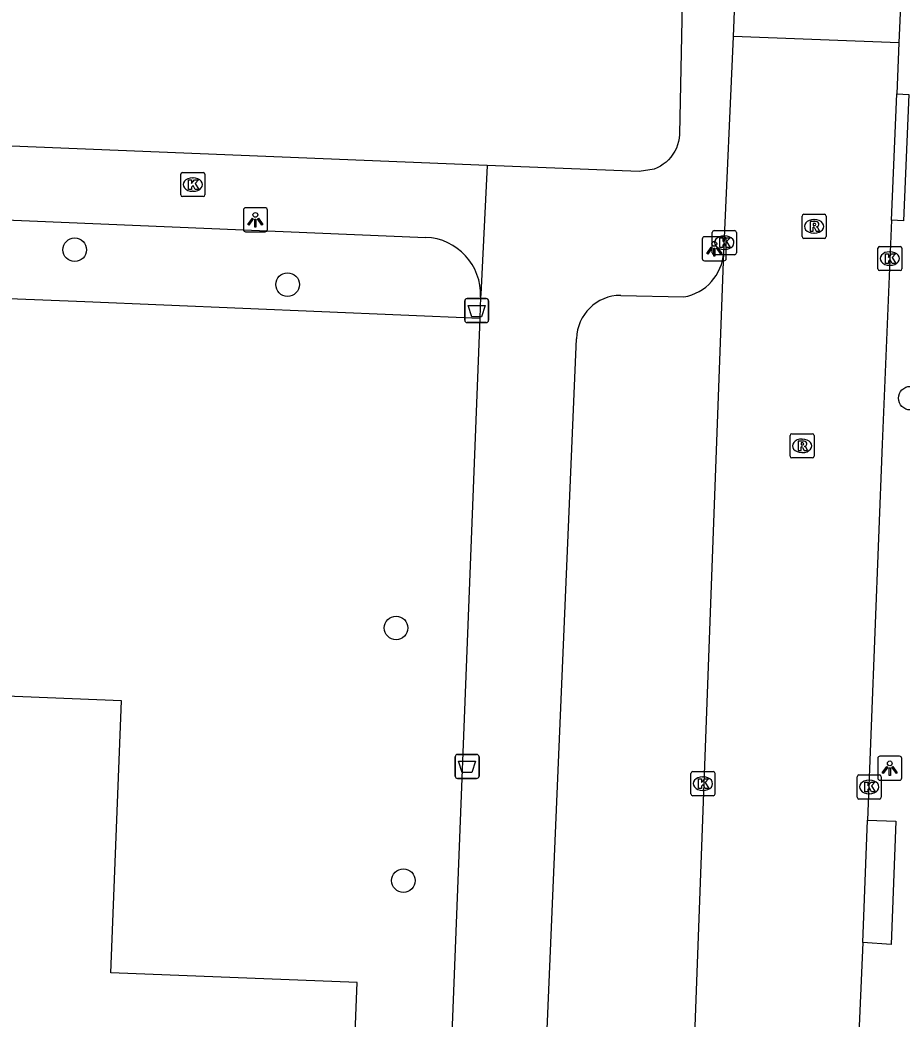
# Model space of a CAD drawing. Extents: x 161355 to 162026, y 386504 to 387459.
# Drawn here: x 161473.69 to 161510.29, y 386843.94 to 386885.4 of the extents above; entities that cross this region are included whole.
import ezdxf

# ---------------------------------------------------------------- set-up
doc = ezdxf.new("R2010")
doc.units = 0
for name, color, linetype in [('IMGEO_Afvalbak', 7, 'Continuous'), ('IMGEO_Boom', 7, 'Continuous'), ('IMGEO_Groenvoorziening', 7, 'Continuous'), ('IMGEO_Hek', 7, 'Continuous'), ('IMGEO_Kolk', 7, 'Continuous'), ('IMGEO_Lichtpunt', 7, 'Continuous'), ('IMGEO_Pand', 7, 'Continuous'), ('IMGEO_Rijbaan_lokaal_open', 7, 'Continuous'), ('IMGEO_Rioolput', 7, 'Continuous'), ('IMGEO_Voetpad_open', 7, 'Continuous')]:
    doc.layers.add(name, color=color, linetype=linetype)

msp = doc.modelspace()

# ---------------------------------------------------------------- linework, layer by layer
at = {"layer": 'IMGEO_Afvalbak'}
for p, q in [((161492.146, 386872.942), (161492.146, 386873.742)), ((161492.146, 386873.742), (161492.146, 386872.942)), ((161492.246, 386873.842), (161493.036, 386873.842)), ((161493.036, 386873.842), (161492.246, 386873.842)), ((161493.136, 386873.742), (161493.136, 386872.942)), ((161493.136, 386872.942), (161493.136, 386873.742)), ((161493.036, 386872.842), (161492.246, 386872.842)), ((161492.246, 386872.842), (161493.036, 386872.842)), ((161491.748, 386854.026), (161491.748, 386854.826)), ((161491.748, 386854.826), (161491.748, 386854.026)), ((161491.848, 386854.926), (161492.638, 386854.926)), ((161492.638, 386854.926), (161491.848, 386854.926)), ((161492.738, 386854.826), (161492.738, 386854.026)), ((161492.738, 386854.026), (161492.738, 386854.826)), ((161492.638, 386853.926), (161491.848, 386853.926)), ((161491.848, 386853.926), (161492.638, 386853.926))]:
    msp.add_line(p, q, dxfattribs=at)
for points in [[(161492.289, 386873.556), (161492.993, 386873.556), (161492.844, 386873.086), (161492.438, 386873.086), (161492.289, 386873.556)], [(161491.891, 386854.64), (161492.595, 386854.64), (161492.446, 386854.17), (161492.04, 386854.17), (161491.891, 386854.64)]]:
    msp.add_lwpolyline(points, dxfattribs=at)
for centre, start, end in [((161492.246, 386873.742), 90, 180), ((161492.246, 386873.742), 90, 180), ((161493.036, 386873.742), 0, 90), ((161493.036, 386873.742), 360, 90), ((161492.246, 386872.942), 180, 270), ((161492.246, 386872.942), 180, 270), ((161493.036, 386872.942), 270, 0), ((161493.036, 386872.942), 270, 0), ((161491.848, 386854.826), 90, 180), ((161491.848, 386854.826), 90, 180), ((161492.638, 386854.826), 0, 90), ((161492.638, 386854.826), 360, 90), ((161491.848, 386854.026), 180, 270), ((161491.848, 386854.026), 180, 270), ((161492.638, 386854.026), 270, 0), ((161492.638, 386854.026), 270, 0)]:
    msp.add_arc(centre, 0.1, start, end, dxfattribs=at)
at = {"layer": 'IMGEO_Boom'}
for centre in [(161475.959, 386875.867), (161484.794, 386874.422), (161510.635, 386869.708), (161489.296, 386860.172), (161489.6, 386849.686)]:
    msp.add_circle(centre, 0.489, dxfattribs=at)
at = {"layer": 'IMGEO_Groenvoorziening'}
msp.add_lwpolyline([(161433.21, 386874.844), (161433.227, 386875.557), (161469.04, 386874.014), (161476.381, 386873.722), (161492.767, 386873.026)], dxfattribs=at)
at = {"layer": 'IMGEO_Hek'}
for points in [[(161469.04, 386874.014), (161476.381, 386873.722)], [(161476.381, 386873.722), (161492.767, 386873.026)], [(161492.767, 386873.026), (161491.316, 386835.901)]]:
    msp.add_lwpolyline(points, dxfattribs=at)
at = {"layer": 'IMGEO_Kolk'}
for p, q in [((161480.437, 386879.072), (161481.289, 386879.072)), ((161480.362, 386878.146), (161480.362, 386878.998)), ((161480.85, 386878.852), (161480.875, 386878.852)), ((161481.363, 386878.998), (161481.363, 386878.146)), ((161480.873, 386878.292), (161480.848, 386878.292)), ((161481.289, 386878.072), (161480.437, 386878.072)), ((161502.416, 386875.736), (161502.416, 386876.588)), ((161502.491, 386876.662), (161503.343, 386876.662)), ((161503.417, 386876.588), (161503.417, 386875.736)), ((161502.904, 386876.442), (161502.929, 386876.442)), ((161502.927, 386875.882), (161502.902, 386875.882)), ((161509.287, 386875.077), (161509.287, 386875.929)), ((161509.362, 386876.003), (161510.214, 386876.003)), ((161509.775, 386875.783), (161509.8, 386875.783)), ((161510.288, 386875.929), (161510.288, 386875.077)), ((161503.343, 386875.662), (161502.491, 386875.662)), ((161510.214, 386875.003), (161509.362, 386875.003)), ((161509.798, 386875.223), (161509.773, 386875.223)), ((161501.529, 386853.286), (161501.529, 386854.138)), ((161501.604, 386854.212), (161502.456, 386854.212)), ((161502.53, 386854.138), (161502.53, 386853.286)), ((161502.017, 386853.992), (161502.042, 386853.992)), ((161508.43, 386853.147), (161508.43, 386853.999)), ((161508.505, 386854.073), (161509.357, 386854.073)), ((161508.918, 386853.853), (161508.943, 386853.853)), ((161509.431, 386853.999), (161509.431, 386853.147)), ((161502.04, 386853.432), (161502.015, 386853.432)), ((161502.456, 386853.212), (161501.604, 386853.212)), ((161509.357, 386853.073), (161508.505, 386853.073)), ((161508.941, 386853.293), (161508.916, 386853.293))]:
    msp.add_line(p, q, dxfattribs=at)
for points in [[(161480.437, 386879.072), (161481.289, 386879.072)], [(161480.362, 386878.146), (161480.362, 386878.998)], [(161480.683, 386878.772), (161480.806, 386878.772), (161480.806, 386878.621), (161480.936, 386878.772), (161481.1, 386878.772), (161480.954, 386878.621), (161481.107, 386878.372), (161480.955, 386878.372), (161480.87, 386878.536), (161480.806, 386878.469), (161480.806, 386878.372), (161480.683, 386878.372), (161480.683, 386878.772)], [(161481.363, 386878.998), (161481.363, 386878.146)], [(161481.289, 386878.072), (161480.437, 386878.072)], [(161502.416, 386875.736), (161502.416, 386876.588)], [(161502.491, 386876.662), (161503.343, 386876.662)], [(161503.417, 386876.588), (161503.417, 386875.736)], [(161502.737, 386876.362), (161502.86, 386876.362), (161502.86, 386876.211), (161502.99, 386876.362), (161503.154, 386876.362), (161503.008, 386876.211), (161503.161, 386875.962), (161503.009, 386875.962), (161502.924, 386876.126), (161502.86, 386876.059), (161502.86, 386875.962), (161502.737, 386875.962), (161502.737, 386876.362)], [(161509.287, 386875.077), (161509.287, 386875.929)], [(161509.362, 386876.003), (161510.214, 386876.003)], [(161509.608, 386875.703), (161509.731, 386875.703), (161509.731, 386875.552), (161509.861, 386875.703), (161510.025, 386875.703), (161509.879, 386875.552), (161510.032, 386875.303), (161509.88, 386875.303), (161509.795, 386875.467), (161509.731, 386875.4), (161509.731, 386875.303), (161509.608, 386875.303), (161509.608, 386875.703)], [(161510.288, 386875.929), (161510.288, 386875.077)], [(161503.343, 386875.662), (161502.491, 386875.662)], [(161510.214, 386875.003), (161509.362, 386875.003)], [(161501.529, 386853.286), (161501.529, 386854.138)], [(161501.604, 386854.212), (161502.456, 386854.212)], [(161502.53, 386854.138), (161502.53, 386853.286)], [(161501.85, 386853.912), (161501.973, 386853.912), (161501.973, 386853.761), (161502.103, 386853.912), (161502.267, 386853.912), (161502.121, 386853.761), (161502.274, 386853.512), (161502.122, 386853.512), (161502.037, 386853.676), (161501.973, 386853.609), (161501.973, 386853.512), (161501.85, 386853.512), (161501.85, 386853.912)], [(161508.43, 386853.147), (161508.43, 386853.999)], [(161508.505, 386854.073), (161509.357, 386854.073)], [(161508.751, 386853.773), (161508.874, 386853.773), (161508.874, 386853.622), (161509.004, 386853.773), (161509.168, 386853.773), (161509.022, 386853.622), (161509.175, 386853.373), (161509.023, 386853.373), (161508.938, 386853.537), (161508.874, 386853.47), (161508.874, 386853.373), (161508.751, 386853.373), (161508.751, 386853.773)], [(161509.431, 386853.999), (161509.431, 386853.147)], [(161502.456, 386853.212), (161501.604, 386853.212)], [(161509.357, 386853.073), (161508.505, 386853.073)]]:
    msp.add_lwpolyline(points, dxfattribs=at)
for centre, start, end in [((161480.439, 386878.996), 91.552, 178.448), ((161480.439, 386878.996), 91.552, 178.448), ((161481.287, 386878.996), 1.552, 88.448), ((161481.287, 386878.996), 1.552, 88.448), ((161480.439, 386878.148), 181.552, 268.448), ((161480.439, 386878.148), 181.552, 268.448), ((161481.287, 386878.148), 271.552, 358.448), ((161481.287, 386878.148), 271.552, 358.448), ((161502.493, 386876.586), 91.552, 178.448), ((161502.493, 386876.586), 91.552, 178.448), ((161503.341, 386876.586), 1.552, 88.448), ((161503.341, 386876.586), 1.552, 88.448), ((161502.493, 386875.738), 181.552, 268.448), ((161502.493, 386875.738), 181.552, 268.448), ((161503.341, 386875.738), 271.552, 358.448), ((161503.341, 386875.738), 271.552, 358.448), ((161509.364, 386875.927), 91.552, 178.448), ((161509.364, 386875.927), 91.552, 178.448), ((161510.212, 386875.927), 1.552, 88.448), ((161510.212, 386875.927), 1.552, 88.448), ((161509.364, 386875.079), 181.552, 268.448), ((161509.364, 386875.079), 181.552, 268.448), ((161510.212, 386875.079), 271.552, 358.448), ((161510.212, 386875.079), 271.552, 358.448), ((161501.606, 386854.136), 91.552, 178.448), ((161501.606, 386854.136), 91.552, 178.448), ((161502.454, 386854.136), 1.552, 88.448), ((161502.454, 386854.136), 1.552, 88.448), ((161508.507, 386853.997), 91.552, 178.448), ((161508.507, 386853.997), 91.552, 178.448), ((161509.355, 386853.997), 1.552, 88.448), ((161509.355, 386853.997), 1.552, 88.448), ((161501.606, 386853.288), 181.552, 268.448), ((161501.606, 386853.288), 181.552, 268.448), ((161502.454, 386853.288), 271.552, 358.448), ((161502.454, 386853.288), 271.552, 358.448), ((161508.507, 386853.149), 181.552, 268.448), ((161508.507, 386853.149), 181.552, 268.448), ((161509.355, 386853.149), 271.552, 358.448), ((161509.355, 386853.149), 271.552, 358.448)]:
    msp.add_arc(centre, 0.0765, start, end, dxfattribs=at)
for centre, major_axis, ratio, start_param, end_param in [((161480.849, 386878.572), (-0.387, 0.002), 0.722429, 4.712389, 7.853982), ((161480.874, 386878.572), (-0.39, 0.002), 0.717154, 1.570796, 4.712389), ((161502.903, 386876.162), (-0.387, 0.002), 0.722429, 4.712389, 7.853982), ((161502.928, 386876.162), (-0.39, 0.002), 0.717154, 1.570796, 4.712389), ((161509.774, 386875.503), (-0.387, 0.002), 0.722429, 4.712389, 7.853982), ((161509.799, 386875.503), (-0.39, 0.002), 0.717154, 1.570796, 4.712389), ((161502.016, 386853.712), (-0.387, 0.002), 0.722429, 4.712389, 7.853982), ((161502.041, 386853.712), (-0.39, 0.002), 0.717154, 1.570796, 4.712389), ((161508.917, 386853.573), (-0.387, 0.002), 0.722429, 4.712389, 7.853982), ((161508.942, 386853.573), (-0.39, 0.002), 0.717154, 1.570796, 4.712389)]:
    msp.add_ellipse(centre, major_axis=major_axis, ratio=ratio, start_param=start_param, end_param=end_param, dxfattribs=at)
at = {"layer": 'IMGEO_Lichtpunt'}
for p, q in [((161482.959, 386877.515), (161482.959, 386876.708)), ((161482.959, 386877.515), (161482.959, 386876.708)), ((161483.861, 386877.61), (161483.053, 386877.61)), ((161483.861, 386877.61), (161483.053, 386877.61)), ((161483.955, 386876.708), (161483.955, 386877.515)), ((161483.955, 386876.708), (161483.955, 386877.515)), ((161483.053, 386876.614), (161483.861, 386876.614)), ((161483.053, 386876.614), (161483.861, 386876.614)), ((161502.001, 386876.313), (161502.001, 386875.506)), ((161502.001, 386876.313), (161502.001, 386875.506)), ((161502.903, 386876.408), (161502.095, 386876.408)), ((161502.903, 386876.408), (161502.095, 386876.408)), ((161502.997, 386875.506), (161502.997, 386876.313)), ((161502.997, 386875.506), (161502.997, 386876.313)), ((161502.095, 386875.412), (161502.903, 386875.412)), ((161502.095, 386875.412), (161502.903, 386875.412)), ((161509.283, 386854.755), (161509.283, 386853.948)), ((161509.283, 386854.755), (161509.283, 386853.948)), ((161510.185, 386854.85), (161509.377, 386854.85)), ((161510.185, 386854.85), (161509.377, 386854.85)), ((161510.279, 386853.948), (161510.279, 386854.755)), ((161510.279, 386853.948), (161510.279, 386854.755)), ((161509.377, 386853.854), (161510.185, 386853.854)), ((161509.377, 386853.854), (161510.185, 386853.854))]:
    msp.add_line(p, q, dxfattribs=at)
for points in [[(161483.333, 386877.179), (161483.372, 386877.151), (161483.184, 386876.889), (161483.146, 386876.916), (161483.333, 386877.179)], [(161483.435, 386877.131), (161483.482, 386877.131), (161483.482, 386876.809), (161483.435, 386876.809), (161483.435, 386877.131)], [(161483.545, 386877.151), (161483.583, 386877.178), (161483.77, 386876.916), (161483.731, 386876.888), (161483.545, 386877.151)], [(161502.375, 386875.977), (161502.414, 386875.949), (161502.226, 386875.687), (161502.188, 386875.714), (161502.375, 386875.977)], [(161502.477, 386875.929), (161502.524, 386875.929), (161502.524, 386875.607), (161502.477, 386875.607), (161502.477, 386875.929)], [(161502.587, 386875.949), (161502.625, 386875.976), (161502.812, 386875.714), (161502.773, 386875.686), (161502.587, 386875.949)], [(161509.657, 386854.419), (161509.696, 386854.391), (161509.508, 386854.129), (161509.47, 386854.156), (161509.657, 386854.419)], [(161509.759, 386854.371), (161509.806, 386854.371), (161509.806, 386854.049), (161509.759, 386854.049), (161509.759, 386854.371)], [(161509.869, 386854.391), (161509.907, 386854.418), (161510.094, 386854.156), (161510.055, 386854.128), (161509.869, 386854.391)]]:
    msp.add_lwpolyline(points, dxfattribs=at)
for centre in [(161483.458, 386877.313), (161502.5, 386876.111), (161509.782, 386854.553)]:
    msp.add_circle(centre, 0.0994, dxfattribs=at)
for centre, start, end in [((161483.053, 386877.515), 90, 180), ((161483.053, 386877.515), 90, 180), ((161483.861, 386877.515), 0, 90), ((161483.861, 386877.515), 0, 90), ((161483.053, 386876.708), 180, 270), ((161483.053, 386876.708), 180, 270), ((161483.861, 386876.708), 270, 0), ((161483.861, 386876.708), 270, 360), ((161502.095, 386876.313), 90, 180), ((161502.095, 386876.313), 90, 180), ((161502.903, 386876.313), 0, 90), ((161502.903, 386876.313), 0, 90), ((161502.095, 386875.506), 180, 270), ((161502.095, 386875.506), 180, 270), ((161502.903, 386875.506), 270, 0), ((161502.903, 386875.506), 270, 360), ((161509.377, 386854.755), 90, 180), ((161509.377, 386854.755), 90, 180), ((161510.185, 386854.755), 0, 90), ((161510.185, 386854.755), 0, 90), ((161509.377, 386853.948), 180, 270), ((161509.377, 386853.948), 180, 270), ((161510.185, 386853.948), 270, 0), ((161510.185, 386853.948), 270, 360)]:
    msp.add_arc(centre, 0.0946, start, end, dxfattribs=at)
at = {"layer": 'IMGEO_Pand'}
msp.add_lwpolyline([(161472.915, 386835.593), (161487.272, 386835.029), (161487.681, 386845.459), (161477.459, 386845.859), (161477.901, 386857.154), (161469.359, 386857.489), (161469.272, 386855.461), (161468.986, 386848.796), (161464.275, 386848.998), (161464.3, 386849.583), (161461.202, 386849.716), (161461.175, 386849.07), (161460.561, 386849.096), (161460.667, 386851.572)], dxfattribs=at)
at = {"layer": 'IMGEO_Rijbaan_lokaal_open'}
for points in [[(161503.297, 386884.723), (161503.41, 386887.521)], [(161510.279, 386887.244), (161510.162, 386884.447)], [(161502.894, 386875.753), (161503.297, 386884.723)], [(161510.162, 386884.447), (161503.297, 386884.723)], [(161510.162, 386884.447), (161510.074, 386882.337)], [(161509.854, 386877.091), (161510.074, 386882.337)], [(161509.854, 386877.091), (161509.464, 386867.795), (161508.864, 386852.19)], [(161501.143, 386830.733), (161501.602, 386840.641), (161502.894, 386875.753)], [(161508.658, 386847.12), (161508.864, 386852.19)], [(161508.658, 386847.12), (161508.474, 386842.71), (161508.315, 386836.476), (161508.312, 386836.198)]]:
    msp.add_lwpolyline(points, dxfattribs=at)
at = {"layer": 'IMGEO_Rioolput'}
for p, q in [((161506.141, 386876.412), (161506.141, 386877.264)), ((161506.216, 386877.338), (161507.068, 386877.338)), ((161506.629, 386877.118), (161506.654, 386877.118)), ((161507.142, 386877.264), (161507.142, 386876.412)), ((161506.652, 386876.558), (161506.627, 386876.558)), ((161507.068, 386876.338), (161506.216, 386876.338)), ((161505.718, 386868.23), (161506.57, 386868.23)), ((161505.643, 386867.304), (161505.643, 386868.156)), ((161506.131, 386868.01), (161506.156, 386868.01)), ((161506.644, 386868.156), (161506.644, 386867.304)), ((161506.154, 386867.45), (161506.129, 386867.45)), ((161506.57, 386867.23), (161505.718, 386867.23))]:
    msp.add_line(p, q, dxfattribs=at)
for points in [[(161506.141, 386876.412), (161506.141, 386877.264)], [(161506.216, 386877.338), (161507.068, 386877.338)], [(161506.73, 386877.036), (161506.478, 386877.038), (161506.478, 386876.638)], [(161506.656, 386876.957), (161506.602, 386876.957), (161506.602, 386876.876)], [(161507.142, 386877.264), (161507.142, 386876.412)], [(161506.478, 386876.638), (161506.602, 386876.638), (161506.602, 386876.8), (161506.613, 386876.8)], [(161506.602, 386876.876), (161506.654, 386876.876)], [(161506.66, 386876.771), (161506.731, 386876.638), (161506.871, 386876.638), (161506.806, 386876.764)], [(161507.068, 386876.338), (161506.216, 386876.338)], [(161505.718, 386868.23), (161506.57, 386868.23)], [(161505.643, 386867.304), (161505.643, 386868.156)], [(161506.232, 386867.928), (161505.98, 386867.93), (161505.98, 386867.53)], [(161506.158, 386867.849), (161506.104, 386867.849), (161506.104, 386867.768)], [(161506.644, 386868.156), (161506.644, 386867.304)], [(161505.98, 386867.53), (161506.104, 386867.53), (161506.104, 386867.692), (161506.115, 386867.692)], [(161506.104, 386867.768), (161506.156, 386867.768)], [(161506.162, 386867.663), (161506.233, 386867.53), (161506.373, 386867.53), (161506.308, 386867.656)], [(161506.57, 386867.23), (161505.718, 386867.23)]]:
    msp.add_lwpolyline(points, dxfattribs=at)
for centre, radius, start, end in [((161506.218, 386877.262), 0.0765, 91.552, 178.448), ((161506.218, 386877.262), 0.0765, 91.552, 178.448), ((161506.662, 386876.861), 0.0964, 77.0061, 93.1865), ((161506.676, 386876.918), 0.0378, 276.6634, 79.6772), ((161506.729, 386876.926), 0.109, 350.3612, 89.416), ((161507.066, 386877.262), 0.0765, 1.552, 88.448), ((161507.066, 386877.262), 0.0765, 1.552, 88.448), ((161506.612, 386876.747), 0.0533, 26.0293, 88.6989), ((161506.638, 386877.065), 0.19, 274.7715, 282.9687), ((161506.727, 386876.926), 0.112, 277.5842, 350.9817), ((161506.711, 386876.711), 0.108, 29.5134, 73.7905), ((161506.218, 386876.414), 0.0765, 181.552, 268.448), ((161506.218, 386876.414), 0.0765, 181.552, 268.448), ((161507.066, 386876.414), 0.0765, 271.552, 358.448), ((161507.066, 386876.414), 0.0765, 271.552, 358.448), ((161505.72, 386868.154), 0.0765, 91.552, 178.448), ((161505.72, 386868.154), 0.0765, 91.552, 178.448), ((161506.568, 386868.154), 0.0765, 1.552, 88.448), ((161506.568, 386868.154), 0.0765, 1.552, 88.448), ((161506.164, 386867.753), 0.0964, 77.0061, 93.1865), ((161506.178, 386867.81), 0.0378, 276.6634, 79.6772), ((161506.231, 386867.818), 0.109, 350.3612, 89.416), ((161506.114, 386867.639), 0.0533, 26.0293, 88.6989), ((161506.14, 386867.957), 0.19, 274.7715, 282.9687), ((161506.229, 386867.818), 0.112, 277.5842, 350.9817), ((161506.213, 386867.603), 0.108, 29.5134, 73.7905), ((161505.72, 386867.306), 0.0765, 181.552, 268.448), ((161505.72, 386867.306), 0.0765, 181.552, 268.448), ((161506.568, 386867.306), 0.0765, 271.552, 358.448), ((161506.568, 386867.306), 0.0765, 271.552, 358.448)]:
    msp.add_arc(centre, radius, start, end, dxfattribs=at)
for centre, major_axis, ratio, start_param, end_param in [((161506.628, 386876.838), (-0.387, 0.002), 0.722429, 4.712389, 7.853982), ((161506.653, 386876.838), (-0.39, 0.002), 0.717154, 1.570796, 4.712389), ((161506.13, 386867.73), (-0.387, 0.002), 0.722429, 4.712389, 7.853982), ((161506.155, 386867.73), (-0.39, 0.002), 0.717154, 1.570796, 4.712389)]:
    msp.add_ellipse(centre, major_axis=major_axis, ratio=ratio, start_param=start_param, end_param=end_param, dxfattribs=at)
at = {"layer": 'IMGEO_Voetpad_open'}
for points in [[(161501.172, 386886.081), (161501.061, 386880.675), (161501.06, 386880.646), (161501.045, 386880.502), (161501.018, 386880.359), (161500.978, 386880.22), (161500.926, 386880.084), (161500.862, 386879.954), (161500.786, 386879.83), (161500.7, 386879.714), (161500.603, 386879.605), (161500.498, 386879.506), (161500.384, 386879.416), (161500.262, 386879.337), (161500.134, 386879.269), (161500, 386879.213), (161499.377, 386879.115), (161493.073, 386879.37)], [(161510.074, 386882.337), (161510.573, 386882.314), (161510.353, 386877.068), (161509.854, 386877.091)], [(161493.073, 386879.37), (161423.308, 386882.194)], [(161493.073, 386879.37), (161492.817, 386874.011), (161492.802, 386873.918)], [(161429.011, 386878.963), (161490.531, 386876.382)], [(161492.802, 386873.918), (161492.767, 386873.026)], [(161498.617, 386873.973), (161501.233, 386873.911)], [(161492.767, 386873.026), (161491.316, 386835.901)], [(161495.248, 386832.221), (161495.326, 386833.799), (161495.49, 386841.89), (161496.787, 386872.176)], [(161508.864, 386852.19), (161510.036, 386852.158), (161509.837, 386847.043), (161508.658, 386847.12)]]:
    msp.add_lwpolyline(points, dxfattribs=at)
for centre, radius, start, end in [((161490.429, 386874.009), 2.375, 357.7967, 87.5351), ((161500.899, 386875.882), 1.999, 279.6095, 356.3062), ((161498.616, 386872.144), 1.829, 89.9541, 179.0033)]:
    msp.add_arc(centre, radius, start, end, dxfattribs=at)

doc.saveas('drawing.dxf')
